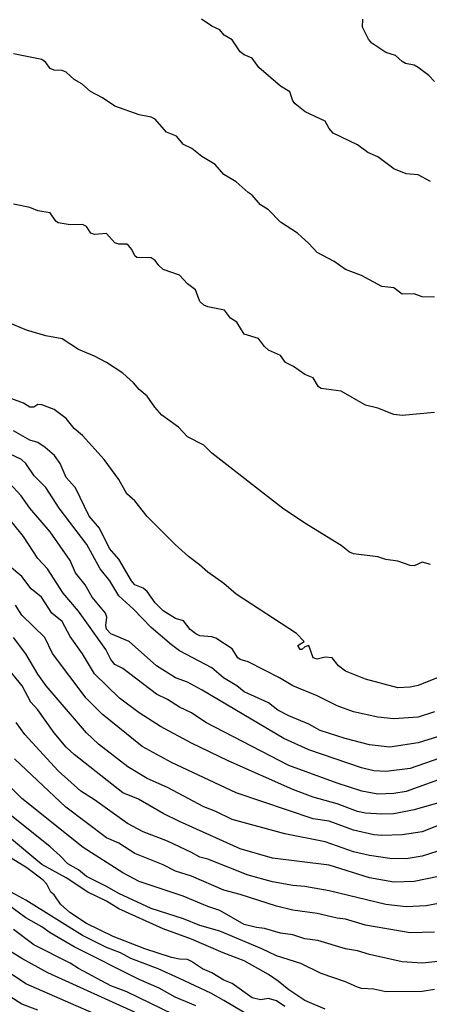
# Model space of a CAD drawing. Header units: metres. Extents: x -51132 to -49532, y -231222 to -229437.
# Tile 322 of 334: x -50087 to -50036, y -229672 to -229550. Entities that reach past the tile are written whole.
import ezdxf

# ---------------------------------------------------------------- set-up
doc = ezdxf.new("R2010")
doc.units = ezdxf.units.M
doc.layers.add('CONTOUR_INDEX', color=1, linetype='Continuous')
doc.layers.add('CONTOUR_INTER', color=3, linetype='Continuous')

msp = doc.modelspace()

# ---------------------------------------------------------------- linework, layer by layer
at = {"layer": 'CONTOUR_INDEX'}
for points, elevation in [([(-50035.58, -229584.66), (-50037.08, -229584.62), (-50038.08, -229584.24), (-50039.58, -229584.31), (-50040.58, -229583.53), (-50042.08, -229583.36), (-50044.58, -229581.99), (-50046.58, -229581.25), (-50047.98, -229580.26), (-50050.08, -229579.13), (-50051.08, -229578.03), (-50052.5, -229576.76), (-50054.58, -229575.41), (-50056.08, -229573.88), (-50057.08, -229573.26), (-50058.08, -229572.04), (-50058.58, -229571.74), (-50060.08, -229570.42), (-50061.58, -229569.51), (-50062.67, -229568.26), (-50064.33, -229567.26), (-50065.57, -229566.26), (-50066.58, -229565.79), (-50067.44, -229564.76), (-50068.67, -229564.26), (-50070.08, -229562.66), (-50070.58, -229562.41), (-50072.08, -229562.11), (-50075.08, -229561.04), (-50076.58, -229560.01), (-50078.08, -229559.22), (-50079.14, -229558.26), (-50080.11, -229557.76), (-50081.08, -229556.83), (-50081.58, -229556.64), (-50082.58, -229556.59), (-50083.08, -229556.38), (-50083.58, -229555.65), (-50084.08, -229555.28), (-50087.58, -229554.55)], 75), ([(-50035.08, -229638.99), (-50037.58, -229639.78), (-50041.08, -229640.33), (-50043.58, -229640.06), (-50046.59, -229639.26), (-50049.7, -229638.26), (-50051.08, -229637.5), (-50053.58, -229636.47), (-50054.92, -229635.76), (-50056.08, -229634.84), (-50059.08, -229633.48), (-50059.98, -229632.76), (-50061.66, -229631.76), (-50063.08, -229630.52), (-50067.08, -229628.42), (-50068.08, -229627.67), (-50070.58, -229625.53), (-50072.76, -229623.26), (-50074.58, -229621.59), (-50075.7, -229619.76), (-50076.88, -229618.26), (-50078.51, -229615.26), (-50081.93, -229610.76), (-50083.58, -229608.2), (-50085.03, -229606.76), (-50086.08, -229605.26), (-50086.62, -229604.76), (-50088.08, -229604.04)], 70), ([(-50033.58, -229652.71), (-50037.08, -229653.82), (-50039.08, -229654.13), (-50041.08, -229654.08), (-50043.58, -229653.72), (-50045.58, -229653.27), (-50049.08, -229652.05), (-50054.08, -229651.04), (-50060.58, -229649.26), (-50062.58, -229648.29), (-50064.08, -229647.72), (-50068.58, -229645.32), (-50071.08, -229644.19), (-50073.48, -229642.76), (-50077.08, -229639.95), (-50078.58, -229638.54), (-50083.56, -229632.76), (-50084.58, -229631.31), (-50086.08, -229628.79), (-50087.58, -229626.76)], 65), ([(-50035.58, -229670.32), (-50037.08, -229670.55), (-50041.58, -229670.58), (-50043.08, -229670.26), (-50044.58, -229670.17), (-50045.08, -229670.03), (-50046.58, -229669.35), (-50049.58, -229668.31), (-50052.08, -229667.1), (-50055.08, -229666.15), (-50056.9, -229665.26), (-50062.08, -229663.1), (-50064.58, -229662.37), (-50066.58, -229661.57), (-50070.58, -229660.29), (-50074.58, -229658.45), (-50076.08, -229657.56), (-50078.58, -229656.31), (-50079.58, -229655.5), (-50080.89, -229654.76), (-50081.82, -229653.76), (-50083.08, -229652.66), (-50089.08, -229647.82)], 60), ([(-50063.58, -229675.47), (-50073.58, -229670.59), (-50075.58, -229669.83), (-50079.58, -229667.71), (-50080.58, -229667.04), (-50085.08, -229664.79), (-50087.58, -229662.88)], 55)]:
    msp.add_lwpolyline(points, dxfattribs=dict(at, elevation=elevation))
at = {"layer": 'CONTOUR_INTER'}
for points, elevation in [([(-50036.08, -229570.38), (-50037.58, -229569.54), (-50039.08, -229569.43), (-50040.58, -229568.81), (-50042.58, -229567.3), (-50043.8, -229566.76), (-50045.08, -229565.82), (-50048.08, -229564.38), (-50048.58, -229563.8), (-50049.08, -229562.88), (-50051.53, -229561.76), (-50052.8, -229560.76), (-50053.08, -229560.39), (-50053.46, -229559.26), (-50054.58, -229558.57), (-50057.28, -229556.26), (-50058.08, -229555.12), (-50059.08, -229554.71), (-50059.58, -229554.33), (-50060.58, -229552.84), (-50061.54, -229552.26), (-50062.08, -229551.62), (-50063.08, -229551.13), (-50064.37, -229550.26)], 76), ([(-50035.58, -229558), (-50036.26, -229557.26), (-50037.58, -229556.24), (-50038.08, -229555.99), (-50039.16, -229555.76), (-50039.58, -229555.53), (-50040.4, -229554.76), (-50041.58, -229554.4), (-50043.29, -229553.26), (-50043.72, -229552.76), (-50044.45, -229551.26), (-50044.41, -229550.26)], 77), ([(-50035.58, -229598.92), (-50039.58, -229599.3), (-50040.58, -229599.18), (-50042.58, -229598.41), (-50044.08, -229598.01), (-50047.08, -229596.31), (-50049.58, -229595.95), (-50049.91, -229595.76), (-50050.58, -229594.64), (-50051.58, -229594.24), (-50052.99, -229593.26), (-50053.97, -229592.76), (-50054.58, -229591.9), (-50056.08, -229591.22), (-50056.58, -229590.76), (-50057.32, -229589.76), (-50059.1, -229589.26), (-50059.98, -229587.76), (-50060.79, -229587.26), (-50061.52, -229586.26), (-50063.58, -229585.86), (-50064.08, -229585.65), (-50064.58, -229585.21), (-50065.12, -229583.76), (-50066.08, -229583.01), (-50067.08, -229581.93), (-50069.08, -229581.26), (-50069.65, -229580.76), (-50070.08, -229580.12), (-50070.58, -229579.81), (-50072.34, -229579.76), (-50072.58, -229579.57), (-50072.95, -229578.76), (-50073.39, -229578.26), (-50073.58, -229578.11), (-50074.58, -229578.11), (-50075.08, -229577.94), (-50076.08, -229576.81), (-50077.58, -229576.92), (-50078.03, -229576.76), (-50078.58, -229575.92), (-50079.08, -229575.67), (-50080.58, -229575.71), (-50082.08, -229575.47), (-50082.38, -229575.26), (-50083.08, -229574.24), (-50084.58, -229573.97), (-50085.58, -229573.57), (-50087.58, -229573.17)], 74), ([(-50036.08, -229617.75), (-50037.08, -229617.44), (-50038.08, -229617.9), (-50038.58, -229617.86), (-50040.08, -229617.31), (-50041.58, -229617.1), (-50042.58, -229616.78), (-50045.58, -229616.41), (-50046.08, -229616.19), (-50047.08, -229615.4), (-50051.58, -229612.64), (-50054.37, -229610.76), (-50063.08, -229603.98), (-50064.08, -229602.97), (-50066.08, -229601.95), (-50067.22, -229600.76), (-50069.25, -229599.26), (-50070.14, -229598.26), (-50071.08, -229596.93), (-50072.08, -229596.09), (-50072.78, -229595.26), (-50074.08, -229594.07), (-50076.08, -229592.75), (-50077.58, -229591.97), (-50079.58, -229591.14), (-50081.58, -229589.83), (-50083.58, -229589.47), (-50086, -229588.76), (-50088.34, -229587.76)], 73), ([(-50033.58, -229631.11), (-50037.58, -229632.7), (-50038.58, -229632.91), (-50040.08, -229633.01), (-50044.08, -229631.92), (-50046.58, -229630.93), (-50047.44, -229630.26), (-50048.22, -229629.26), (-50049.08, -229629.19), (-50050.08, -229629.44), (-50050.58, -229629.28), (-50051.08, -229627.77), (-50051.58, -229627.91), (-50051.95, -229628.26), (-50052.16, -229628.26), (-50052.47, -229627.76), (-50051.69, -229627.26), (-50052.64, -229626.26), (-50060.08, -229621.39), (-50061.58, -229620.08), (-50063.58, -229618.67), (-50064.59, -229617.76), (-50065.97, -229616.76), (-50067.63, -229615.26), (-50071.08, -229611.78), (-50072.58, -229609.85), (-50073.58, -229608.99), (-50074.58, -229607.2), (-50076.4, -229604.76), (-50079.05, -229601.76), (-50080.08, -229600.9), (-50081.08, -229599.69), (-50082.58, -229598.58), (-50084.08, -229597.97), (-50084.58, -229597.95), (-50085.08, -229598.29), (-50085.58, -229598.26), (-50086.36, -229597.76), (-50087.81, -229597.26)], 72), ([(-50035.58, -229635.95), (-50037.58, -229636.6), (-50040.58, -229636.84), (-50042.58, -229636.62), (-50045.58, -229635.94), (-50047.58, -229635.2), (-50050.08, -229633.98), (-50053.08, -229632.74), (-50054.71, -229631.76), (-50058.58, -229629.76), (-50059.58, -229629.47), (-50059.89, -229629.26), (-50060.58, -229628.17), (-50062.58, -229626.85), (-50063.08, -229626.69), (-50064.58, -229626.57), (-50065.08, -229626.32), (-50065.76, -229625.76), (-50066.58, -229624.72), (-50067.58, -229624.42), (-50069.08, -229623.45), (-50070.08, -229622.46), (-50071.08, -229621.06), (-50071.58, -229620.68), (-50072.58, -229620.23), (-50073.01, -229619.76), (-50074.58, -229617.08), (-50075.74, -229615.76), (-50076.98, -229613.26), (-50078.26, -229611.76), (-50079.94, -229608.26), (-50081.08, -229606.97), (-50081.81, -229605.26), (-50082.51, -229604.26), (-50083.66, -229603.26), (-50084.58, -229602.66), (-50085.58, -229602.36), (-50087.58, -229601.2)], 71), ([(-50034.08, -229641.4), (-50038.58, -229642.95), (-50041.58, -229643.35), (-50043.08, -229643.24), (-50044.58, -229642.87), (-50051.08, -229640.66), (-50054.17, -229639.26), (-50064.26, -229633.26), (-50066.08, -229632.3), (-50067.58, -229631.74), (-50069.92, -229630.26), (-50073.3, -229627.26), (-50075.58, -229626.29), (-50076.08, -229625.75), (-50076.2, -229625.26), (-50076.06, -229624.26), (-50076.21, -229623.76), (-50077.88, -229621.76), (-50078.74, -229620.26), (-50079.92, -229618.76), (-50080.58, -229617.26), (-50083.08, -229613.7), (-50085.58, -229610.75), (-50086.64, -229609.26), (-50088.08, -229607.69)], 69), ([(-50033.58, -229643.85), (-50039.08, -229645.8), (-50040.58, -229646.04), (-50042.58, -229646.15), (-50044.53, -229645.76), (-50047.58, -229644.8), (-50053.58, -229642.6), (-50063.83, -229637.26), (-50065.58, -229636.08), (-50067.08, -229635.38), (-50068.58, -229634.43), (-50069.94, -229633.76), (-50074.08, -229630.61), (-50075.08, -229630.09), (-50075.58, -229629.5), (-50076.19, -229628.26), (-50079.58, -229623.5), (-50081.47, -229621.26), (-50083.4, -229618.26), (-50084.58, -229616.99), (-50086.34, -229614.26), (-50089.08, -229610.91)], 68), ([(-50035.08, -229647.22), (-50038.08, -229648.07), (-50040.58, -229648.56), (-50042.08, -229648.63), (-50044.08, -229648.5), (-50045.08, -229648.29), (-50047.58, -229647.32), (-50050.58, -229646.52), (-50053.08, -229645.56), (-50061.08, -229642.04), (-50065.58, -229639.83), (-50069.42, -229637.76), (-50072.08, -229636.1), (-50074.51, -229634.26), (-50077.58, -229631.26), (-50079.08, -229628.78), (-50080.58, -229626.63), (-50081.58, -229624.78), (-50082.85, -229623.76), (-50084.13, -229621.76), (-50085.4, -229620.76), (-50086.58, -229619.22), (-50088.08, -229617.96)], 67), ([(-50033.27, -229649.26), (-50037.08, -229650.8), (-50039.58, -229651.16), (-50042.08, -229651.26), (-50043.08, -229651.18), (-50045.58, -229650.59), (-50048.58, -229649.47), (-50050.58, -229649.18), (-50060.08, -229645.99), (-50068.08, -229642.21), (-50071.69, -229640.26), (-50076.63, -229636.26), (-50078.63, -229634.26), (-50082.78, -229628.76), (-50083.72, -229626.76), (-50086.58, -229624.01), (-50087.34, -229622.76)], 66), ([(-50035.08, -229656.31), (-50038.08, -229656.94), (-50040.58, -229657.01), (-50043.58, -229656.49), (-50048.58, -229654.94), (-50055.58, -229654.04), (-50059.58, -229652.9), (-50067.08, -229649.51), (-50069.08, -229648.52), (-50072.16, -229646.76), (-50074.08, -229645.98), (-50080.08, -229641.24), (-50081.08, -229640.31), (-50082.58, -229638.56), (-50084.58, -229635.73), (-50085.45, -229634.76), (-50086.51, -229632.76), (-50088.55, -229630.26)], 64), ([(-50035.08, -229659.65), (-50036.58, -229659.96), (-50039.08, -229660.06), (-50041.58, -229659.77), (-50048.58, -229658.08), (-50051.58, -229657.56), (-50053.08, -229657.46), (-50055.58, -229656.98), (-50058.58, -229656.18), (-50063.58, -229654.2), (-50064.58, -229653.95), (-50065.58, -229653.34), (-50068.58, -229651.96), (-50071.58, -229650.79), (-50073.5, -229649.76), (-50077.58, -229646.83), (-50079.26, -229645.76), (-50082.09, -229643.26), (-50086.19, -229638.76), (-50087.27, -229637.26)], 63), ([(-50035.58, -229663.22), (-50038.58, -229663.29), (-50044.08, -229662.33), (-50046.58, -229661.61), (-50047.58, -229661.5), (-50050.08, -229660.89), (-50053.08, -229660.49), (-50055.08, -229660.01), (-50059.58, -229658.55), (-50061.58, -229658.02), (-50065.58, -229656.28), (-50067.58, -229655.66), (-50069.08, -229654.88), (-50072.58, -229653.47), (-50074.58, -229652.21), (-50076.08, -229651.56), (-50081.13, -229647.76), (-50087.48, -229641.76)], 62), ([(-50034.35, -229666.76), (-50037.08, -229667.05), (-50039.58, -229666.87), (-50043.58, -229665.98), (-50045.08, -229665.52), (-50046.58, -229665.28), (-50049.97, -229664.26), (-50051.58, -229664.03), (-50053.08, -229663.55), (-50054.58, -229663.33), (-50056.58, -229662.74), (-50057.58, -229662.64), (-50059.08, -229662.26), (-50062.08, -229660.53), (-50063.58, -229660.04), (-50066.62, -229658.76), (-50072.08, -229656.95), (-50074.08, -229655.87), (-50079, -229652.76), (-50086.58, -229646.68), (-50089.5, -229643.76)], 61), ([(-50049.08, -229672.74), (-50051.58, -229671.68), (-50053.58, -229670.36), (-50054.87, -229669.26), (-50056.08, -229668.46), (-50059.08, -229666.75), (-50061.7, -229665.76), (-50065.58, -229664.07), (-50069.08, -229662.81), (-50074.58, -229660.33), (-50076.08, -229659.38), (-50078.4, -229658.26), (-50081.08, -229656.5), (-50084.08, -229654.83), (-50088.08, -229651.51)], 59), ([(-50054.08, -229672.41), (-50055.08, -229671.7), (-50056.08, -229671.4), (-50057.08, -229671.6), (-50058.08, -229671.33), (-50060.58, -229669.56), (-50061.58, -229669.16), (-50063.08, -229668.25), (-50064.24, -229667.76), (-50065.58, -229666.82), (-50066.08, -229666.61), (-50067.08, -229666.57), (-50068.08, -229666.33), (-50071.36, -229665.26), (-50075.29, -229663.76), (-50078.58, -229662.14), (-50080.62, -229660.76), (-50081.79, -229659.76), (-50082.58, -229658.6), (-50082.99, -229658.26), (-50083.49, -229657.26), (-50083.91, -229656.76), (-50085.96, -229655.26), (-50090.05, -229652.76)], 58), ([(-50058.07, -229673.76), (-50061.58, -229671.65), (-50063.2, -229670.76), (-50067.08, -229668.94), (-50069.7, -229667.76), (-50073.08, -229666.47), (-50074.38, -229665.76), (-50076.08, -229665.09), (-50079.08, -229663.62), (-50086.05, -229659.26), (-50087.89, -229658.26)], 57), ([(-50065.08, -229672.32), (-50067.61, -229671.26), (-50069.58, -229670.14), (-50072.08, -229669.08), (-50080.08, -229665.01), (-50083.08, -229663.31), (-50084.08, -229662.55), (-50086.08, -229661.42), (-50088.08, -229659.95)], 56), ([(-50072.28, -229673.26), (-50083.34, -229668.26), (-50086.58, -229666.47), (-50089.32, -229664.76)], 54), ([(-50077.58, -229673.3), (-50086.08, -229669.59), (-50088.08, -229668.23)], 53), ([(-50084.58, -229672.86), (-50086.58, -229672.11), (-50090.58, -229669.55)], 52)]:
    msp.add_lwpolyline(points, dxfattribs=dict(at, elevation=elevation))

doc.saveas('drawing.dxf')
